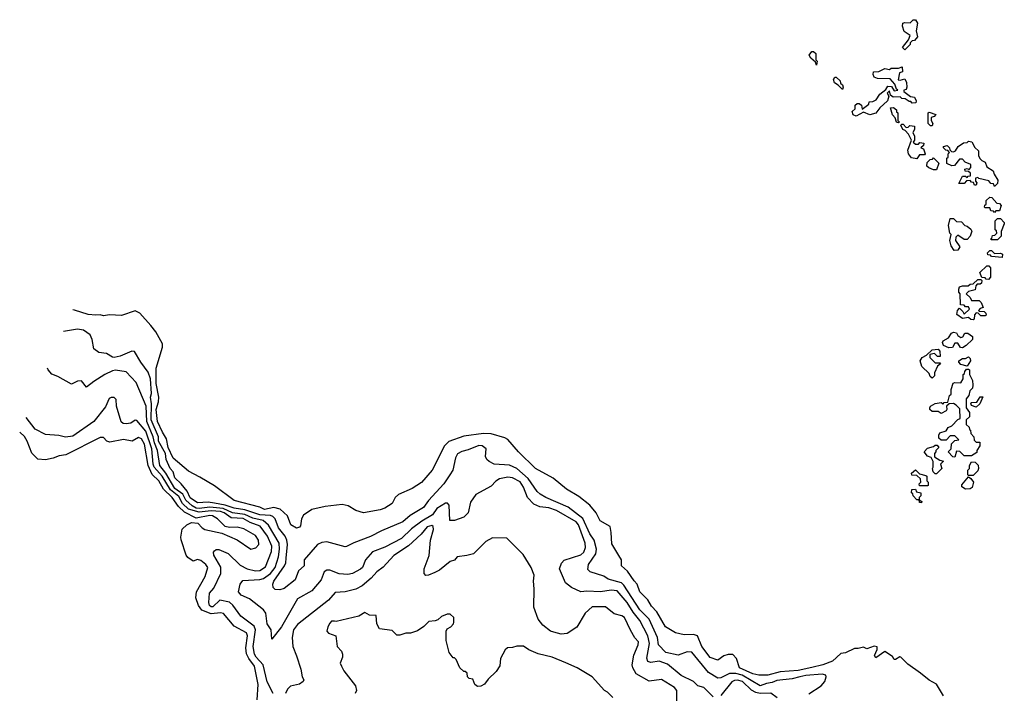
# Model space of a CAD drawing. Extents: x 2210602 to 2357277, y 510288 to 673808.
# Tile 339 of 464: x 2257905 to 2264380, y 620507 to 624938. Entities that reach past the tile are written whole.
import ezdxf

# ---------------------------------------------------------------- set-up
doc = ezdxf.new("R2010")
doc.units = 0

msp = doc.modelspace()

# ---------------------------------------------------------------- linework, layer by layer
at = {"layer": '0CON05XD'}
for points in [[(2263725, 624740), (2263710, 624755), (2263750, 624805), (2263760, 624835), (2263721.7, 624861.7), (2263710, 624895), (2263712.5, 624915), (2263725, 624920), (2263761.7, 624918.3), (2263781.7, 624938.3), (2263795, 624937.5), (2263810, 624915), (2263800, 624865), (2263810, 624825), (2263788.3, 624801.7), (2263775, 624800), (2263760, 624785), (2263760, 624775), (2263725, 624740)], [(2263145, 624640), (2263138.3, 624658.3), (2263107.5, 624685), (2263097.5, 624705), (2263115, 624730), (2263125, 624730), (2263140, 624715), (2263140, 624675), (2263150, 624665), (2263145, 624640)], [(2263405, 624303.3), (2263385, 624312.5), (2263380, 624335), (2263398.3, 624351.7), (2263400, 624375), (2263413, 624387), (2263425, 624387.5), (2263440, 624375), (2263445, 624350), (2263488.3, 624381.7), (2263491.7, 624398.3), (2263515, 624400), (2263538.3, 624411.7), (2263560.7, 624449.3), (2263600, 624480), (2263615, 624500), (2263638.3, 624498.3), (2263655, 624470), (2263680, 624475), (2263671.7, 624481.7), (2263660, 624515), (2263628.3, 624548.3), (2263545, 624552.5), (2263525, 624560), (2263518.3, 624578.3), (2263520, 624595), (2263555, 624597.5), (2263595, 624617.5), (2263625, 624610), (2263635, 624620), (2263685, 624620), (2263708.3, 624628.3), (2263710, 624595), (2263691.7, 624588.3), (2263683, 624543), (2263695, 624540), (2263725, 624550), (2263736.7, 624525), (2263740, 624495), (2263735, 624480), (2263720, 624475), (2263720, 624465), (2263763, 624433), (2263789.3, 624429.3), (2263800, 624405), (2263798.3, 624391.7), (2263775, 624390), (2263765, 624400), (2263755, 624400), (2263727, 624417), (2263705, 624420), (2263695, 624430), (2263648.3, 624428.3), (2263631.7, 624441.7), (2263625, 624470), (2263610, 624455), (2263620, 624435), (2263612.5, 624405), (2263560.7, 624359.3), (2263535, 624323.3), (2263495, 624312), (2263455, 624330), (2263405, 624303.3)], [(2263315, 624480), (2263288.3, 624508.3), (2263263.9, 624523.9), (2263257.5, 624545), (2263265, 624560), (2263275, 624560), (2263300, 624535), (2263301.7, 624521.7), (2263315, 624510), (2263320, 624495), (2263315, 624480)], [(2263685, 624260), (2263670, 624265), (2263662.5, 624292.5), (2263645, 624312.5), (2263631.7, 624358.3), (2263651.7, 624361.7), (2263670, 624345), (2263671.7, 624331.7), (2263680, 624325), (2263680, 624275), (2263690, 624265), (2263685, 624260)], [(2263905, 624240), (2263895, 624240), (2263880, 624255), (2263880, 624325), (2263885, 624330), (2263930, 624315), (2263918.3, 624301.7), (2263900, 624295), (2263900, 624275), (2263910, 624255), (2263905, 624240)], [(2263805, 624022.5), (2263769.3, 624029.3), (2263750, 624055), (2263745, 624080), (2263770, 624145), (2263750, 624185), (2263728.3, 624208.3), (2263712.5, 624215), (2263700, 624245), (2263705, 624250), (2263715, 624250), (2263735, 624230), (2263748.3, 624231.7), (2263758.3, 624241.7), (2263788.3, 624238.3), (2263788.3, 624218.3), (2263777.5, 624195), (2263790, 624175), (2263790, 624145), (2263781.7, 624131.7), (2263795, 624120), (2263815, 624120), (2263825, 624130), (2263850, 624125), (2263848.3, 624111.7), (2263830, 624095), (2263848.3, 624088.3), (2263860, 624055), (2263855, 624050), (2263821.7, 624048.3), (2263805, 624022.5)], [(2264315, 623840), (2264308.3, 623858.3), (2264291.7, 623861.7), (2264278.3, 623878.3), (2264212.5, 623892.5), (2264205, 623900), (2264190, 623895), (2264190, 623875), (2264200, 623865), (2264195, 623850), (2264185, 623850), (2264178.3, 623868.3), (2264165, 623870), (2264155, 623880), (2264131.7, 623878.3), (2264115, 623860), (2264081.7, 623861.7), (2264105, 623910), (2264125, 623910), (2264135, 623900), (2264141.7, 623908.3), (2264158.3, 623911.7), (2264158.3, 623928.3), (2264145, 623940), (2264121.7, 623941.7), (2264120, 623955), (2264135, 623960), (2264148.3, 623951.7), (2264160, 623965), (2264160, 623985), (2264121.7, 624001.7), (2264105, 624020), (2264085, 624020), (2264051.7, 623978.3), (2264035, 623977.5), (2264001.7, 623991.7), (2264003, 624027), (2264010, 624035), (2264010, 624055), (2264020, 624065), (2264008.3, 624078.3), (2263995, 624080), (2263980, 624095), (2263980, 624105), (2264005, 624110), (2264020, 624095), (2264021.7, 624081.7), (2264031.7, 624071.7), (2264045, 624070), (2264060, 624075), (2264077, 624103), (2264111.7, 624128.3), (2264135, 624130), (2264145, 624140), (2264167.5, 624135), (2264186.7, 624096.7), (2264210, 624075), (2264210, 624045), (2264220, 624025), (2264231.7, 624011.7), (2264255, 624000), (2264265, 623970), (2264307.5, 623945), (2264313, 623923), (2264336.4, 623883.6), (2264335, 623860), (2264315, 623840)], [(2263935, 623950), (2263915, 623950), (2263883, 623963), (2263870, 623975), (2263871.7, 623998.3), (2263891.7, 624018.3), (2263908.3, 624021.7), (2263915, 624030), (2263950, 623995), (2263935, 623950)], [(2264315, 623670), (2264308.3, 623678.3), (2264291.7, 623681.7), (2264285, 623700), (2264255, 623700), (2264250, 623705), (2264251.7, 623718.3), (2264260, 623725), (2264261.7, 623748.3), (2264285, 623770), (2264298.3, 623768.3), (2264331.7, 623731.7), (2264348.3, 623728.3), (2264360, 623715), (2264348.3, 623681.7), (2264325, 623680), (2264315, 623670)], [(2264050, 623420), (2264030.7, 623450.7), (2264022.5, 623485), (2264030, 623525), (2264022.5, 623535), (2264012.5, 623585), (2264025, 623630), (2264045, 623630), (2264065, 623610), (2264098.3, 623608.3), (2264120, 623585), (2264135, 623580), (2264159.3, 623559.3), (2264166.4, 623546.4), (2264156.1, 623513.9), (2264135, 623492.5), (2264115, 623492.5), (2264075, 623520), (2264061.7, 623508.3), (2264060, 623485), (2264087.5, 623445), (2264075, 623422.5), (2264050, 623420)], [(2264335, 623490), (2264295, 623490), (2264290, 623495), (2264298.3, 623501.7), (2264301.7, 623518.3), (2264318.3, 623521.7), (2264330, 623535), (2264328.3, 623548.3), (2264320, 623555), (2264320, 623615), (2264335, 623630), (2264355, 623630), (2264380, 623605), (2264380, 623595), (2264360, 623545), (2264360, 623515), (2264335, 623490)], [(2264365, 623373.3), (2264295, 623380), (2264288.3, 623388.3), (2264271.7, 623391.7), (2264270, 623405), (2264285, 623420), (2264295, 623420), (2264315, 623400), (2264355, 623402.5), (2264367.5, 623395), (2264365, 623373.3)], [(2264275, 623230), (2264261.7, 623231.7), (2264255, 623240), (2264231.7, 623241.7), (2264220, 623275), (2264265, 623320), (2264278.3, 623318.3), (2264290, 623305), (2264290, 623245), (2264275, 623230)], [(2264175, 622963.3), (2264160, 622965), (2264145, 622980), (2264105, 622972.5), (2264068.3, 622998.3), (2264072.5, 623025), (2264085, 623040), (2264108.3, 623018.3), (2264115, 623000), (2264150, 623035), (2264145, 623050), (2264125, 623050), (2264115, 623060), (2264091.7, 623061.7), (2264090, 623135), (2264080, 623145), (2264080, 623165), (2264085, 623180), (2264105, 623187.5), (2264141.7, 623188.3), (2264155, 623197.5), (2264175, 623200), (2264205, 623230), (2264225, 623230), (2264231.7, 623221.7), (2264230, 623205), (2264221.7, 623198.3), (2264202.5, 623197.5), (2264191.7, 623188.3), (2264188.3, 623161.7), (2264145, 623150), (2264130, 623135), (2264155, 623110), (2264165, 623090), (2264215, 623090), (2264228.3, 623078.3), (2264240, 623045), (2264221.7, 623038.3), (2264210, 623025), (2264215, 623020), (2264248.3, 623018.3), (2264258.3, 623008.3), (2264260, 622995), (2264255, 622990), (2264225, 622990), (2264208.3, 623008.3), (2264195, 623010), (2264183, 622997), (2264181.7, 622968.3), (2264175, 622963.3)], [(2263980.7, 620490.7), (2263935, 620567.5), (2263885, 620592.5), (2263829.3, 620639.3), (2263745, 620697.5), (2263700, 620745), (2263693, 620747), (2263665, 620730), (2263655, 620730), (2263645, 620750), (2263595, 620782.5), (2263535, 620740), (2263526.2, 620755), (2263543.8, 620795), (2263543.3, 620813.3), (2263525, 620816.2), (2263475, 620800), (2263455, 620810), (2263418.8, 620801.2), (2263395, 620802.5), (2263335, 620773.1), (2263305, 620768.1), (2263251.1, 620718.9), (2263186.3, 620693.7), (2263113.4, 620676.6), (2263025, 620657.3), (2262905, 620649.2), (2262825, 620626.4), (2262765, 620626.4), (2262726, 620635), (2262637.8, 620675), (2262619.7, 620735), (2262595, 620761.8), (2262565, 620762.2), (2262535, 620753.1), (2262495, 620724.2), (2262445, 620743.5), (2262390, 620815), (2262362, 620885), (2262335, 620892.7), (2262275, 620892.2), (2262217.5, 620905), (2262152.5, 620945), (2262095, 621042.5), (2262060.8, 621080.8), (2262035, 621121.9), (2261982.5, 621175), (2261966, 621225), (2261945, 621245.8), (2261901.1, 621311.1), (2261863.3, 621345), (2261863.3, 621385), (2261844.2, 621414.2), (2261799.3, 621489.3), (2261795.6, 621565), (2261787.5, 621605), (2261722.1, 621642.1), (2261695, 621694.2), (2261654.2, 621745), (2261580.9, 621800.9), (2261499.7, 621849.7), (2261412.3, 621922.3), (2261298, 621985), (2261185.8, 622095.8), (2261115.9, 622175.9), (2261095, 622187.5), (2261005, 622213.8), (2260955, 622216), (2260825, 622198.5), (2260726.6, 622163.4), (2260699.2, 622135), (2260617.5, 621975), (2260546.6, 621893.4), (2260486.8, 621853.2), (2260395.9, 621814.1), (2260373.3, 621795), (2260354.1, 621755.9), (2260305, 621723.8), (2260275, 621713.8), (2260165, 621693.3), (2260115, 621710), (2260065, 621741.2), (2260025, 621748), (2259913.8, 621736.2), (2259826.7, 621715), (2259772.1, 621677.9), (2259757.5, 621655), (2259751.2, 621608.8), (2259745, 621600), (2259725, 621593.8), (2259688.8, 621615), (2259666.9, 621675), (2259618.6, 621718.6), (2259575, 621728.9), (2259515, 621716.9), (2259485, 621731.5), (2259316.2, 621775), (2259185, 621871.2), (2259088.9, 621928.9), (2259015, 621969.2), (2258915, 622054.5), (2258881.6, 622125), (2258871.1, 622181.1), (2258842.9, 622225), (2258810.9, 622295), (2258802.9, 622375), (2258818.1, 622425), (2258819.7, 622455), (2258803.3, 622545), (2258802.2, 622645), (2258843.8, 622785), (2258843.8, 622805), (2258799.2, 622885), (2258766.8, 622926.8), (2258695, 623006.7), (2258665, 623023.3), (2258575, 622993.3), (2258495, 622996.7), (2258455, 622990), (2258435, 622997.5), (2258405, 622993.8), (2258355, 622998.6), (2258265, 623027.5), (2258253.7, 623029.1)], [(2263036, 620615), (2262985, 620601.6), (2262885, 620592), (2262853, 620577), (2262815, 620572.4), (2262775, 620556.1), (2262655, 620626.4), (2262615, 620638), (2262572.4, 620637.6), (2262515, 620608.5), (2262495, 620605.5), (2262434.8, 620644.8), (2262325, 620777.3), (2262295, 620780.4), (2262235, 620758.6), (2262153.8, 620775), (2262105, 620826), (2262098.8, 620875), (2262044.7, 620995), (2261982.9, 621055), (2261878.5, 621218.5), (2261863.2, 621233.2), (2261775, 621258.2), (2261747.2, 621277.2), (2261656.7, 621306.7), (2261640.3, 621320.3), (2261646.5, 621355), (2261693.5, 621425), (2261698.5, 621455), (2261682.1, 621515), (2261655.3, 621555), (2261607.2, 621657.2), (2261511.2, 621731.2), (2261365, 621795.5), (2261327.7, 621817.7), (2261308.9, 621835), (2261249, 621919), (2261175, 621986.4), (2261125, 622008.2), (2261025, 622014.2), (2260991.4, 622031.4), (2260976.7, 622045), (2260968, 622065), (2260971.9, 622115), (2260945.8, 622135), (2260925, 622136.5), (2260855, 622107.5), (2260812.4, 622097.6), (2260785, 622081.4), (2260770.5, 622055), (2260753.5, 621975), (2260734.4, 621945), (2260694.3, 621885), (2260592.9, 621775), (2260561.2, 621728.8), (2260472.4, 621677.6), (2260425, 621634.3), (2260285, 621575.6), (2260212.6, 621537.4), (2260102.5, 621497.5), (2260055, 621473.3), (2260045, 621471.2), (2259925, 621502.5), (2259891.7, 621498.3), (2259863.7, 621486.3), (2259775.6, 621385), (2259776.2, 621345), (2259737.4, 621312.6), (2259716.3, 621253.7), (2259645, 621195.5), (2259615, 621188.4), (2259585, 621190.8), (2259572.6, 621202.6), (2259568.8, 621225), (2259576.9, 621245), (2259646.7, 621345), (2259654.7, 621365), (2259656.1, 621395), (2259665.4, 621485), (2259661.8, 621515), (2259650.4, 621540.4), (2259606.3, 621596.3), (2259585.4, 621655), (2259570.4, 621670.4), (2259555, 621676.9), (2259485, 621681.2), (2259385, 621714.5), (2259315, 621723.8), (2259255, 621744.6), (2259185, 621758.4), (2259145, 621763.8), (2259075, 621760.2), (2259025, 621793.5), (2259005.6, 621835.6), (2258966, 621886), (2258924.7, 621925), (2258914.5, 621964.5), (2258893.9, 621985), (2258868.3, 622045), (2258863.3, 622085), (2258817.6, 622165), (2258817.6, 622195), (2258768.5, 622305), (2258771.6, 622411.6), (2258765.7, 622455), (2258770.7, 622479.3), (2258765.2, 622575), (2258750.6, 622620.6), (2258700.8, 622685), (2258660, 622755), (2258641.4, 622758.6), (2258565.5, 622724.5), (2258525, 622716.9), (2258515, 622717.5), (2258475, 622742.5), (2258425, 622748.9), (2258392.8, 622772.8), (2258382.1, 622835), (2258367.1, 622865), (2258325.3, 622895.3), (2258285, 622902.5), (2258192, 622886.8)], [(2264105, 622780), (2264091.7, 622781.7), (2264075, 622810), (2264055, 622810), (2264038.3, 622781.7), (2264015, 622780), (2263980, 622795), (2263972.5, 622815), (2263977.5, 622825), (2264012.5, 622845), (2264032.5, 622875), (2264045, 622882.5), (2264065, 622877.5), (2264075, 622860), (2264095, 622847.5), (2264108.3, 622851.7), (2264120, 622875), (2264140, 622875), (2264170, 622855), (2264170, 622835), (2264130, 622795), (2264105, 622780)], [(2263905, 622580), (2263891.7, 622591.7), (2263885, 622610), (2263837, 622657), (2263827.5, 622695), (2263840, 622715), (2263868.3, 622731.7), (2263905, 622766.7), (2263945, 622770), (2263957, 622757), (2263958.3, 622721.7), (2263941.7, 622721.7), (2263921.7, 622741.7), (2263890, 622735), (2263890, 622715), (2263925, 622680), (2263955, 622680), (2263960, 622675), (2263941.7, 622658.3), (2263920, 622615), (2263920, 622595), (2263905, 622580)], [(2264135, 622660), (2264095, 622670), (2264080, 622685), (2264080, 622695), (2264105, 622710), (2264125, 622710), (2264145, 622720), (2264155, 622710), (2264157.5, 622695), (2264135, 622660)], [(2262465, 620482.9), (2262405, 620544), (2262365, 620556.7), (2262336.7, 620585), (2262255, 620623.3), (2262165, 620699.6), (2262109.4, 620719.4), (2262055, 620710), (2262036.7, 620716.7), (2262028.8, 620738.8), (2262045.8, 620834.2), (2262035.4, 620884.6), (2261984.1, 620985), (2261940.3, 621040.3), (2261900.5, 621105), (2261835, 621180.8), (2261795, 621185.3), (2261723.5, 621173.5), (2261635, 621179.4), (2261595, 621174.4), (2261533.7, 621203.7), (2261493.6, 621233.6), (2261455.5, 621325), (2261468, 621362), (2261486.5, 621383.5), (2261595, 621417.1), (2261613.8, 621435), (2261624.7, 621465), (2261622.9, 621495), (2261580.2, 621615), (2261564.1, 621634.1), (2261435, 621710.3), (2261385, 621727.9), (2261325, 621734.2), (2261285, 621751.2), (2261244.8, 621794.8), (2261217.6, 621862.4), (2261195, 621899.1), (2261145, 621924.6), (2261115, 621929.6), (2261061.2, 621918.8), (2261037.1, 621902.9), (2261005, 621869.1), (2260905, 621814.2), (2260870, 621765), (2260853.8, 621695), (2260825, 621666.7), (2260765, 621644), (2260733.6, 621643.6), (2260729.2, 621745), (2260717.9, 621757.9), (2260705, 621756.7), (2260648.4, 621721.6), (2260620.1, 621679.9), (2260550.4, 621639.6), (2260481, 621589), (2260414.8, 621525.2), (2260305, 621468.2), (2260225, 621438.1), (2260178.6, 621385), (2260158.1, 621335), (2260145, 621322.9), (2260094.4, 621295.6), (2260061.7, 621288.3), (2260005, 621293.1), (2259945, 621316.2), (2259925, 621318), (2259906.2, 621305), (2259886.7, 621253.3), (2259825, 621180), (2259732.2, 621127.8), (2259625.7, 620944.3), (2259562.5, 620862.5), (2259558, 620925), (2259532.9, 620965), (2259522.9, 621035), (2259507.5, 621055), (2259415, 621128), (2259361.7, 621151.7), (2259344, 621175), (2259354, 621225), (2259371.5, 621248.5), (2259485, 621254.6), (2259507.4, 621262.6), (2259555, 621295.4), (2259585.3, 621335), (2259606.1, 621403.9), (2259612.9, 621455), (2259610.5, 621495), (2259542, 621612), (2259505, 621644.3), (2259438.9, 621658.9), (2259385, 621684), (2259305, 621693.5), (2259242.5, 621722.5), (2259155, 621732), (2259085, 621721.7), (2259065, 621725.2), (2259039.5, 621739.5), (2258997.6, 621777.6), (2258977.1, 621817.1), (2258923.9, 621855), (2258866.7, 621955), (2258826.8, 622005), (2258810, 622105), (2258790.2, 622155), (2258783, 622195), (2258740.2, 622295), (2258735.6, 622395), (2258671.3, 622551.3), (2258605, 622622.5), (2258535, 622632.9), (2258515, 622629.1), (2258465, 622603.5), (2258392.8, 622557.2), (2258345, 622520), (2258311.7, 622561.7), (2258285, 622560.8), (2258245, 622541.2), (2258155, 622591.2), (2258115.9, 622605.9), (2258091.2, 622635), (2258087.3, 622645.2)], [(2264055, 622060), (2264041.7, 622061.7), (2264010, 622095), (2264030, 622115), (2264031.7, 622148.3), (2264055, 622170), (2264080, 622175), (2264055, 622200), (2264025, 622200), (2263997, 622173), (2263965, 622172.5), (2263950, 622185), (2263950, 622205), (2263955, 622220), (2263996.7, 622233.3), (2264010, 622255), (2264035, 622266.7), (2264075, 622307.5), (2264090, 622315), (2264087.5, 622377.5), (2264063, 622403), (2264045, 622412.5), (2264018.3, 622411.7), (2264000, 622395), (2264002.5, 622375), (2263996.7, 622365), (2263965, 622347.5), (2263945, 622360), (2263905, 622360), (2263890, 622375), (2263890, 622385), (2263893.6, 622396.4), (2263925, 622412.5), (2263965, 622420), (2263975, 622410), (2263985, 622420), (2264008.3, 622421.7), (2264020, 622465), (2264030, 622475), (2264030, 622505), (2264043, 622547), (2264055, 622552.5), (2264095, 622550), (2264110, 622575), (2264110, 622605), (2264118.3, 622611.7), (2264120, 622625), (2264131.7, 622638.3), (2264145, 622640), (2264150, 622635), (2264150, 622605), (2264170, 622565), (2264173.3, 622535), (2264170, 622515), (2264153, 622497), (2264147.5, 622465), (2264130, 622445), (2264130, 622385), (2264150, 622355), (2264150, 622325), (2264130, 622305), (2264130, 622275), (2264148.3, 622258.3), (2264151.7, 622241.7), (2264158.3, 622238.3), (2264160, 622215), (2264180, 622195), (2264181.7, 622171.7), (2264195, 622160), (2264218.3, 622158.3), (2264220, 622135), (2264200, 622105), (2264198.3, 622091.7), (2264165, 622070), (2264115, 622070), (2264088.3, 622098.3), (2264065, 622100), (2264055, 622060)], [(2259572, 620505), (2259531.5, 620581.5), (2259505.3, 620695), (2259458.9, 620745), (2259448.2, 620765), (2259440.6, 620815), (2259455.9, 620925), (2259447.6, 620947.6), (2259360, 621015), (2259307.1, 621087.1), (2259285, 621106.1), (2259220.9, 621119.1), (2259175, 621076.2), (2259164.8, 621074.8), (2259152.3, 621085), (2259147.5, 621105), (2259151.9, 621165), (2259180.7, 621199.3), (2259228.5, 621295), (2259226.8, 621336.8), (2259180.8, 621415), (2259180, 621435), (2259186.7, 621445), (2259196.1, 621453.9), (2259215, 621454), (2259275, 621425.6), (2259355, 621350.6), (2259400, 621325), (2259455, 621312.9), (2259485, 621315.3), (2259522, 621338), (2259560.2, 621439.8), (2259563.7, 621475), (2259535, 621540), (2259486.7, 621606.7), (2259420.1, 621630.1), (2259375, 621657.1), (2259295, 621662.3), (2259248.4, 621695), (2259225, 621702.1), (2259165, 621706.9), (2259085, 621699.3), (2259015, 621718.7), (2258976.5, 621756.5), (2258951.6, 621801.6), (2258896.1, 621845), (2258841.2, 621935), (2258789.6, 621995), (2258782.8, 622015), (2258774.2, 622115.8), (2258735, 622231.2), (2258675, 622302), (2258665, 622303.8), (2258635, 622284.2), (2258605, 622280), (2258585, 622281.2), (2258572.7, 622292.7), (2258540.8, 622395), (2258539.3, 622439.3), (2258525, 622452.5), (2258507, 622453), (2258494.2, 622445.8), (2258468.8, 622391.2), (2258392.9, 622295), (2258255, 622198.6), (2258205, 622191.1), (2258162.6, 622202.6), (2258075, 622208.9), (2258006, 622245), (2257947, 622321.4)], [(2264195, 622390), (2264165, 622400), (2264160, 622415), (2264165, 622420), (2264198.3, 622421.7), (2264221.7, 622458.3), (2264238.3, 622458.3), (2264218.3, 622411.7), (2264195, 622390)], [(2259474.1, 620565), (2259448.9, 620685), (2259411.1, 620735), (2259396.9, 620766.9), (2259392.1, 620805), (2259402.1, 620885), (2259395.5, 620905), (2259315, 620947.8), (2259245, 621031.4), (2259225, 621035.6), (2259165, 621030), (2259103.3, 621053.3), (2259080, 621085), (2259063.6, 621135), (2259066.9, 621175), (2259124.4, 621275), (2259142, 621335), (2259128.8, 621355), (2259095, 621381.4), (2259075, 621388), (2259045, 621376.2), (2259010.3, 621400.3), (2258998.8, 621415), (2258967, 621517), (2258964.3, 621535), (2258973.6, 621586.4), (2259005, 621615.8), (2259035, 621630), (2259076.1, 621626.1), (2259103.8, 621595), (2259122.5, 621585), (2259235, 621560), (2259335.6, 621515.6), (2259425, 621456.2), (2259457, 621463), (2259478, 621485), (2259475.8, 621515), (2259455.6, 621545), (2259378.3, 621588.3), (2259335, 621600.8), (2259285, 621597.1), (2259255, 621604.2), (2259205, 621655.7), (2259173.8, 621675), (2259155, 621676.7), (2259065, 621658.8), (2258988.1, 621698.1), (2258949.5, 621735), (2258907.4, 621795), (2258850.3, 621850.3), (2258819.2, 621905), (2258776.7, 621946.7), (2258749.2, 622005), (2258726.2, 622146.2), (2258705, 622180.5), (2258685, 622189.4), (2258645, 622165.5), (2258586.7, 622176.7), (2258498.1, 622158.1), (2258478.8, 622165), (2258455, 622188.8), (2258435, 622190.8), (2258208.8, 622075), (2258165, 622070), (2258125, 622052.7), (2258075, 622042.3), (2258025, 622047.1), (2257985, 622086.9), (2257954.7, 622165), (2257936, 622196), (2257904.7, 622224)], [(2263935, 621950), (2263925, 621950), (2263913, 621963), (2263907.5, 621985), (2263912.5, 621995), (2263911.7, 622031.7), (2263898.3, 622058.3), (2263875, 622067.5), (2263852.5, 622095), (2263875, 622120), (2263915, 622130), (2263925, 622140), (2263938.3, 622138.3), (2263950, 622125), (2263930, 622105), (2263930, 622095), (2263920, 622085), (2263921.7, 622061.7), (2263955, 622040), (2263980, 622035), (2263960, 622015), (2263970, 621985), (2263935, 621950)], [(2264175, 621940), (2264145, 621940), (2264140, 621945), (2264140, 621975), (2264150, 621985), (2264150, 622005), (2264165, 622030), (2264188.3, 622028.3), (2264207, 622007), (2264210, 621985), (2264205, 621970), (2264175, 621940)], [(2263821.7, 621871.7), (2263820, 621885), (2263830, 621895), (2263828.3, 621918.3), (2263805, 621940), (2263771.7, 621941.7), (2263770, 621955), (2263795, 621977.5), (2263821.7, 621951.7), (2263865, 621940), (2263870, 621935), (2263870, 621905), (2263880, 621895), (2263880, 621875), (2263875, 621872.5), (2263821.7, 621871.7)], [(2264125, 621850), (2264100, 621865), (2264101.7, 621878.3), (2264145, 621930), (2264160, 621920), (2264176.7, 621895), (2264168.3, 621861.7), (2264155, 621852.5), (2264125, 621850)], [(2263835, 621760), (2263821.7, 621761.7), (2263820, 621780), (2263805, 621780), (2263780, 621805), (2263778.3, 621818.3), (2263770, 621825), (2263771.7, 621848.3), (2263795, 621850), (2263801.7, 621831.7), (2263830, 621825), (2263830, 621805), (2263820, 621795), (2263820, 621780), (2263838.3, 621768.3), (2263835, 621760)], [(2262227.3, 620455), (2262225.5, 620525), (2262210.8, 620545), (2262125, 620598), (2262045, 620586), (2261960, 620635), (2261936.9, 620675), (2261932.5, 620695), (2261943.2, 620756.8), (2261973.1, 620825), (2261974, 620845), (2261951.2, 620871.2), (2261921.5, 620921.5), (2261882.5, 621005), (2261865, 621017.5), (2261815, 621030), (2261757.5, 621075), (2261670, 621075), (2261622.5, 621035), (2261567.7, 620942.3), (2261505, 620901.2), (2261465, 620896.2), (2261418.3, 620908.3), (2261395, 620916.7), (2261346.1, 620956.1), (2261314.2, 620995), (2261287, 621073), (2261288.8, 621195), (2261283.3, 621245), (2261287.5, 621285), (2261267.5, 621335), (2261215, 621420), (2261108.3, 621528.3), (2261015, 621530), (2260970, 621505), (2260890, 621425), (2260845, 621412.5), (2260782.5, 621405), (2260765, 621382.5), (2260735, 621373.3), (2260665, 621316.2), (2260635, 621301.2), (2260593, 621283), (2260575, 621282.5), (2260563.8, 621295), (2260565.8, 621325), (2260596.6, 621413.4), (2260607.1, 621515), (2260625.4, 621585.4), (2260624.3, 621604.3), (2260615, 621611.4), (2260585, 621601.1), (2260545.4, 621554.6), (2260462.7, 621477.3), (2260365, 621413.1), (2260295, 621336.9), (2260253.2, 621306.8), (2260215.6, 621265), (2260157.1, 621215), (2260115, 621192.7), (2260045, 621174.5), (2259979.5, 621170.5), (2259935, 621120), (2259731.1, 620958.9), (2259704.4, 620925), (2259696.7, 620875), (2259701.4, 620815), (2259725, 620752.5), (2259753.8, 620665), (2259762, 620615), (2259772.5, 620595), (2259770, 620585), (2259745, 620568), (2259685, 620553.8), (2259665, 620533.3), (2259652, 620505)], [(2261805, 620480), (2261770, 620515), (2261750, 620525), (2261670, 620615), (2261570, 620675), (2261496.4, 620706.4), (2261407.5, 620745), (2261315, 620765.6), (2261253.2, 620793.2), (2261217.1, 620817.1), (2261175, 620817.8), (2261145, 620807.5), (2261113, 620807), (2261097.7, 620792.3), (2261067.5, 620735), (2261061.7, 620688.3), (2261039.3, 620650.7), (2260985, 620600), (2260962, 620568), (2260937, 620553), (2260915, 620552), (2260898.8, 620565), (2260885, 620600), (2260860, 620605), (2260850, 620615), (2260848.3, 620638.3), (2260835, 620650), (2260825, 620650), (2260800, 620675), (2260775, 620730), (2260765, 620740), (2260755, 620740), (2260730, 620775), (2260710, 620855), (2260710, 620915), (2260715, 620930), (2260740, 620945), (2260757, 620963), (2260760, 620975), (2260760, 621005), (2260735, 621027.5), (2260715, 621027.5), (2260678.3, 621011.7), (2260655, 620990), (2260637, 620983), (2260595, 620980), (2260563, 620947), (2260521.7, 620918.3), (2260475, 620902.5), (2260445, 620902.5), (2260405, 620890), (2260385, 620890), (2260355, 620920), (2260271.7, 620931.7), (2260252.5, 620965), (2260248.3, 621018.3), (2260205, 621020), (2260175, 621039.2), (2260135, 621015.4), (2259985, 620980), (2259975, 620982.5), (2259955, 620981.2), (2259945, 620968.8), (2259931.1, 620945), (2259925.7, 620915), (2259935, 620902), (2259983.9, 620883.9), (2259992.5, 620815), (2260020, 620785), (2260027.5, 620765), (2260027.5, 620745), (2260013.3, 620705), (2260020, 620685), (2260036.2, 620655), (2260113.8, 620555), (2260120, 620525), (2260110, 620505)], [(2262886.1, 620476.1), (2262845, 620508.2), (2262775, 620504.8), (2262745, 620512.2), (2262718.4, 620528.4), (2262658, 620585), (2262625, 620593.3), (2262605, 620591.8), (2262587.6, 620582.4), (2262515, 620492.9)], [(2263095, 620502.9), (2263174.6, 620555.4), (2263199.4, 620585), (2263208.6, 620615), (2263205.5, 620625.5), (2263183, 620633), (2263075, 620624.7), (2263036, 620615)], [(2259467.1, 620465), (2259474.1, 620565)]]:
    msp.add_lwpolyline(points, dxfattribs=at)

doc.saveas('drawing.dxf')
